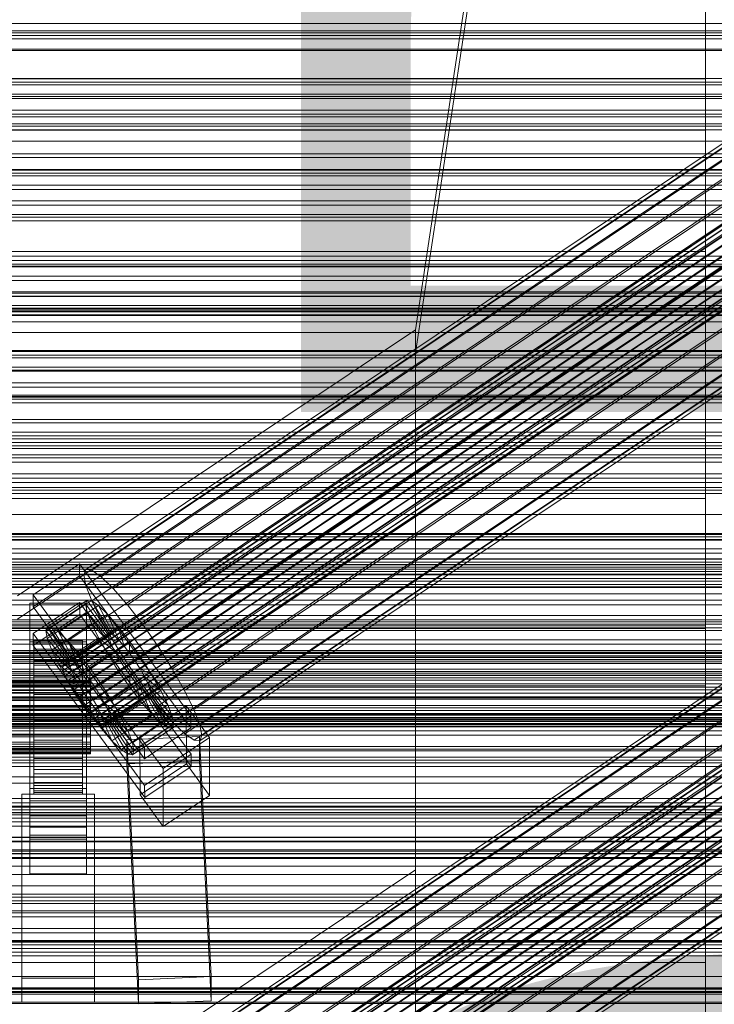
# Model space of a CAD drawing. Header units: millimetres. Extents: x -3490 to 61924, y -72580 to 6847.
# Tile 357 of 656: x 130 to 302, y -32882 to -32639. Entities that reach past the tile are written whole.
import ezdxf

# ---------------------------------------------------------------- set-up
doc = ezdxf.new("R2010")
doc.units = ezdxf.units.MM
for name, color, linetype, lineweight in [('COTAS_P', 1, 'Continuous', 0), ('frontal_C01', 7, 'Continuous', 0), ('frontal_C02', 7, 'Continuous', 0), ('frontal_C03', 7, 'Continuous', 0), ('frontal_C03-dry', 7, 'Continuous', 0), ('frontal_tolva', 7, 'Continuous', 0)]:
    doc.layers.add(name, color=color, linetype=linetype, lineweight=lineweight)
doc.dimstyles.new('R19_100', dxfattribs={"dimtxt": 250, "dimasz": 150, "dimexe": 150, "dimexo": 80, "dimgap": 100, "dimtad": 1, "dimtih": 1, "dimtoh": 1, "dimdsep": 46, "dimcen": 0.09, "dimadec": 0, "dimazin": 0, "dimtfac": 1, "dimtdec": 4, "dimtofl": 0, "dimtmove": 0, "dimatfit": 3, "dimfxl": 1, "dimtolj": 1, "dimtzin": 0, "dimarcsym": 0})

# ---------------------------------------------------------------- blocks, each defined once
blk = doc.blocks.new('DIM_R29_58')
at = {"layer": 'COTAS_P'}
for p, q in [((-150, -32300), (550, -32300)), ((550, -32300), (505, -32450)), ((550, -34900), (550, -32300)), ((550, -32300), (595, -32450)), ((550, -34900), (505, -34750)), ((550, -34900), (595, -34750)), ((-150, -34900), (550, -34900))]:
    blk.add_line(p, q, dxfattribs=at)
blk.add_text('2600 P', height=250, rotation=90, dxfattribs=at).set_placement((450, -33600))

msp = doc.modelspace()

# ---------------------------------------------------------------- linework, layer by layer
at = {"layer": 'frontal_C01'}
for p, q in [((-300, -32788.819), (300, -32788.819)), ((300, -32788.819), (300, -32939.804)), ((300, -32788.819), (300, -32812.893)), ((300, -32812.893), (-300, -32812.893)), ((300, -32963.878), (300, -32812.893))]:
    msp.add_line(p, q, dxfattribs=at)
at = {"layer": 'frontal_C02'}
for p, q in [((228.298, -32715.693), (250, -32572.359)), ((250, -32578.09), (228.298, -32721.423)), ((300, -32617.629), (300, -32653.709)), ((300, -32666.441), (300, -32628.025)), ((146.872, -32774.936), (331.181, -32651.681)), ((148.32, -32775.094), (332.629, -32651.839)), ((300, -32653.709), (-300, -32653.709)), ((146.383, -32776.219), (330.692, -32652.964)), ((150.629, -32776.681), (334.938, -32653.427)), ((300, -32653.709), (300, -32696.351)), ((141.045, -32798.899), (354.844, -32655.924)), ((141.218, -32798.445), (355.017, -32655.469)), ((141.224, -32799.833), (355.022, -32656.858)), ((141.731, -32798.501), (355.53, -32655.525)), ((142.549, -32799.063), (356.348, -32656.088)), ((143.617, -32800.094), (357.415, -32657.119)), ((146.887, -32778.855), (331.197, -32655.6)), ((153.641, -32779.59), (337.95, -32656.336)), ((141.742, -32801.183), (355.541, -32658.208)), ((144.861, -32801.523), (358.659, -32658.547)), ((148.35, -32782.664), (332.659, -32659.41)), ((142.565, -32802.857), (356.363, -32659.881)), ((143.635, -32804.74), (357.434, -32661.765)), ((359.995, -32660.277), (146.196, -32803.252)), ((147.533, -32805.165), (361.332, -32662.189)), ((157.152, -32783.623), (341.461, -32660.368)), ((144.881, -32806.705), (358.68, -32663.73)), ((148.779, -32807.129), (362.578, -32664.154)), ((150.672, -32787.387), (334.981, -32664.133)), ((300, -32666.441), (-300, -32666.441)), ((146.218, -32808.617), (360.017, -32665.642)), ((149.85, -32809.013), (363.648, -32666.037)), ((345.231, -32665.249), (160.922, -32788.504)), ((300, -32710.552), (300, -32666.441)), ((147.554, -32810.347), (361.352, -32667.371)), ((148.798, -32811.776), (362.596, -32668.8)), ((150.672, -32810.686), (364.471, -32667.711)), ((151.191, -32812.036), (364.989, -32669.061)), ((153.694, -32792.703), (338.003, -32669.448)), ((149.865, -32812.806), (363.664, -32669.831)), ((150.683, -32813.369), (364.482, -32670.394)), ((151.196, -32813.425), (364.995, -32670.449)), ((151.369, -32812.97), (365.168, -32669.995)), ((164.693, -32793.901), (349.002, -32670.646)), ((157.211, -32798.248), (341.52, -32674.993)), ((168.21, -32799.446), (352.519, -32676.191)), ((160.982, -32803.645), (345.291, -32680.39)), ((171.232, -32804.761), (355.541, -32681.507)), ((164.752, -32808.526), (349.061, -32685.271)), ((173.554, -32809.485), (357.863, -32686.23)), ((168.263, -32812.558), (352.572, -32689.304)), ((175.016, -32813.294), (359.326, -32690.039)), ((171.275, -32815.468), (355.584, -32692.213)), ((173.584, -32817.055), (357.893, -32693.801)), ((175.521, -32815.93), (359.83, -32692.675)), ((175.032, -32817.213), (359.341, -32693.958)), ((-300, -32696.351), (300, -32696.351)), ((300, -32696.351), (300, -32742.649)), ((300, -32710.552), (-300, -32710.552)), ((300, -32757.351), (300, -32710.552)), ((342.5, -32712.154), (-342.5, -32712.154)), ((342.5, -32713.727), (-342.5, -32713.727)), ((342.5, -32716.343), (-342.5, -32716.343)), ((228.298, -32715.693), (130, -32781.429)), ((228.298, -32849.083), (228.298, -32715.693)), ((228.298, -32715.693), (228.298, -32721.423)), ((342.5, -32720.822), (-342.5, -32720.822)), ((130, -32787.159), (228.298, -32721.423)), ((228.298, -32721.423), (228.298, -32854.814)), ((342.5, -32725.655), (-342.5, -32725.655)), ((342.5, -32732.36), (-342.5, -32732.36)), ((-342.5, -32738.674), (342.5, -32738.674)), ((300, -32742.649), (-300, -32742.649)), ((300, -32742.649), (300, -32789.448)), ((342.5, -32746.583), (-342.5, -32746.583)), ((342.5, -32753.417), (-342.5, -32753.417)), ((300, -32757.351), (-300, -32757.351)), ((300, -32803.649), (300, -32757.351)), ((342.5, -32761.326), (-342.5, -32761.326)), ((342.5, -32767.64), (-342.5, -32767.64)), ((133.809, -32781.148), (145.277, -32773.479)), ((145.277, -32773.479), (145.289, -32776.46)), ((145.277, -32773.479), (172.809, -32811.002)), ((342.5, -32774.345), (-342.5, -32774.345)), ((145.289, -32776.46), (133.821, -32784.129)), ((172.821, -32813.982), (145.289, -32776.46)), ((146.383, -32776.219), (146.872, -32774.936)), ((146.887, -32778.855), (146.383, -32776.219)), ((146.872, -32774.936), (148.32, -32775.094)), ((148.32, -32775.094), (150.629, -32776.681)), ((148.35, -32782.664), (146.887, -32778.855)), ((150.629, -32776.681), (153.641, -32779.59)), ((342.5, -32779.178), (-342.5, -32779.178)), ((133.821, -32784.129), (133.809, -32781.148)), ((161.341, -32818.671), (133.809, -32781.148)), ((153.641, -32779.59), (157.152, -32783.623)), ((342.5, -32783.657), (-342.5, -32783.657)), ((133, -32786.171), (133, -32783.191)), ((133, -32783.191), (147, -32783.191)), ((133, -32829.009), (133, -32783.191)), ((133.847, -32790.686), (145.315, -32783.017)), ((136.948, -32789.987), (146.777, -32783.413)), ((137.313, -32789.027), (147.143, -32782.453)), ((138.396, -32789.145), (148.226, -32782.571)), ((140.123, -32790.332), (149.953, -32783.759)), ((145.315, -32783.017), (145.327, -32785.997)), ((145.315, -32783.017), (172.847, -32820.539)), ((147.143, -32782.453), (146.777, -32783.413)), ((146.777, -32783.413), (152.513, -32791.23)), ((146.777, -32783.413), (147.155, -32785.385)), ((147, -32783.191), (147, -32786.171)), ((147, -32783.191), (147, -32829.009)), ((148.226, -32782.571), (147.143, -32782.453)), ((147.143, -32782.453), (152.686, -32790.776)), ((149.953, -32783.759), (148.226, -32782.571)), ((148.226, -32782.571), (153.199, -32790.831)), ((150.672, -32787.387), (148.35, -32782.664)), ((152.207, -32785.935), (149.953, -32783.759)), ((149.953, -32783.759), (154.017, -32791.394)), ((157.152, -32783.623), (160.922, -32788.504)), ((147, -32786.171), (133, -32786.171)), ((133, -32786.171), (133, -32831.99)), ((133.821, -32784.129), (161.353, -32821.651)), ((145.327, -32785.997), (133.859, -32793.667)), ((137.325, -32791.958), (147.155, -32785.385)), ((142.377, -32792.509), (152.207, -32785.935)), ((172.859, -32823.52), (145.327, -32785.997)), ((146.872, -32908.326), (331.181, -32785.072)), ((147, -32831.99), (147, -32786.171)), ((147.155, -32785.385), (152.692, -32792.164)), ((147.155, -32785.385), (148.249, -32788.234)), ((148.32, -32908.484), (332.629, -32785.229)), ((154.833, -32788.951), (152.207, -32785.935)), ((152.207, -32785.935), (155.085, -32792.425)), ((342.5, -32786.273), (-342.5, -32786.273)), ((342.5, -32787.846), (-342.5, -32787.846)), ((138.419, -32794.808), (148.249, -32788.234)), ((146.383, -32909.609), (330.692, -32786.355)), ((148.249, -32788.234), (153.21, -32793.514)), ((148.249, -32788.234), (149.985, -32791.768)), ((150.629, -32910.072), (334.938, -32786.817)), ((153.694, -32792.703), (150.672, -32787.387)), ((160.922, -32788.504), (164.693, -32793.901)), ((300, -32789.448), (-300, -32789.448)), ((133.859, -32793.667), (133.847, -32790.686)), ((161.379, -32828.208), (133.847, -32790.686)), ((136.948, -32789.987), (137.313, -32789.027)), ((142.683, -32797.804), (136.948, -32789.987)), ((137.325, -32791.958), (136.948, -32789.987)), ((142.856, -32797.349), (137.313, -32789.027)), ((137.313, -32789.027), (138.396, -32789.145)), ((143.369, -32797.405), (138.396, -32789.145)), ((138.396, -32789.145), (140.123, -32790.332)), ((144.188, -32797.968), (140.123, -32790.332)), ((140.123, -32790.332), (142.377, -32792.509)), ((141.045, -32932.29), (354.844, -32789.314)), ((141.218, -32931.835), (355.017, -32788.86)), ((141.224, -32933.224), (355.022, -32790.248)), ((141.731, -32931.891), (355.53, -32788.916)), ((142.549, -32932.453), (356.348, -32789.478)), ((152.686, -32790.776), (142.856, -32797.349)), ((153.199, -32790.831), (143.369, -32797.405)), ((143.617, -32933.484), (357.415, -32790.509)), ((145.003, -32795.525), (154.833, -32788.951)), ((146.887, -32912.245), (331.197, -32788.99)), ((152.513, -32791.23), (152.686, -32790.776)), ((152.686, -32790.776), (153.199, -32790.831)), ((153.199, -32790.831), (154.017, -32791.394)), ((153.641, -32912.981), (337.95, -32789.726)), ((157.653, -32792.603), (154.833, -32788.951)), ((154.833, -32788.951), (156.329, -32793.854)), ((300, -32789.448), (300, -32833.559)), ((133, -32795.709), (133, -32792.729)), ((133, -32792.729), (147, -32792.729)), ((133, -32838.547), (133, -32792.729)), ((134, -32802.412), (134, -32792.42)), ((134, -32792.42), (134, -32792.866)), ((134, -32792.42), (146, -32792.42)), ((134, -32793.268), (134, -32792.42)), ((134, -32802.623), (134, -32792.866)), ((134, -32792.866), (134, -32794.576)), ((134, -32792.866), (146, -32792.866)), ((134, -32802.814), (134, -32793.268)), ((134, -32793.268), (146, -32793.268)), ((134, -32795.352), (134, -32793.268)), ((142.862, -32798.738), (137.325, -32791.958)), ((138.419, -32794.808), (137.325, -32791.958)), ((140.156, -32798.341), (149.985, -32791.768)), ((141.742, -32934.573), (355.541, -32791.598)), ((145.255, -32798.998), (142.377, -32792.509)), ((142.377, -32792.509), (145.003, -32795.525)), ((142.565, -32936.247), (356.363, -32793.272)), ((152.513, -32791.23), (142.683, -32797.804)), ((152.692, -32792.164), (142.862, -32798.738)), ((154.017, -32791.394), (144.188, -32797.968)), ((144.861, -32934.913), (358.659, -32791.938)), ((155.085, -32792.425), (145.255, -32798.998)), ((146, -32792.866), (146, -32792.42)), ((146, -32792.42), (146, -32802.412)), ((146, -32792.42), (146, -32793.268)), ((146, -32794.576), (146, -32792.866)), ((146, -32792.866), (146, -32802.623)), ((146, -32793.268), (146, -32802.814)), ((146, -32793.268), (146, -32795.352)), ((147, -32792.729), (147, -32795.709)), ((147, -32792.729), (147, -32838.547)), ((157.653, -32792.603), (147.823, -32799.176)), ((148.35, -32916.055), (332.659, -32792.8)), ((149.985, -32791.768), (154.033, -32795.188)), ((149.985, -32791.768), (152.246, -32795.744)), ((152.692, -32792.164), (152.513, -32791.23)), ((153.21, -32793.514), (152.692, -32792.164)), ((157.211, -32798.248), (153.694, -32792.703)), ((154.017, -32791.394), (155.085, -32792.425)), ((155.085, -32792.425), (156.329, -32793.854)), ((157.665, -32795.583), (157.653, -32792.603)), ((160.474, -32796.64), (157.653, -32792.603)), ((147, -32795.709), (133, -32795.709)), ((133, -32795.709), (133, -32841.527)), ((133.859, -32793.667), (161.391, -32831.189)), ((134, -32803.433), (134, -32794.576)), ((134, -32794.576), (134, -32797.432)), ((134, -32794.576), (146, -32794.576)), ((134, -32803.801), (134, -32795.352)), ((134, -32795.352), (146, -32795.352)), ((134, -32798.529), (134, -32795.352)), ((143.38, -32800.088), (138.419, -32794.808)), ((140.156, -32798.341), (138.419, -32794.808)), ((142.416, -32802.317), (152.246, -32795.744)), ((153.21, -32793.514), (143.38, -32800.088)), ((143.635, -32938.13), (357.434, -32795.155)), ((154.033, -32795.188), (144.203, -32801.761)), ((146.499, -32800.427), (145.003, -32795.525)), ((145.003, -32795.525), (147.823, -32799.176)), ((146, -32797.432), (146, -32794.576)), ((146, -32794.576), (146, -32803.433)), ((146, -32795.352), (146, -32803.801)), ((146, -32795.352), (146, -32798.529)), ((359.995, -32793.667), (146.196, -32936.643)), ((156.329, -32793.854), (146.499, -32800.427)), ((147, -32841.527), (147, -32795.709)), ((147.533, -32938.555), (361.332, -32795.58)), ((147.835, -32802.157), (157.665, -32795.583)), ((152.246, -32795.744), (155.103, -32797.071)), ((152.246, -32795.744), (154.877, -32799.891)), ((154.033, -32795.188), (153.21, -32793.514)), ((155.103, -32797.071), (154.033, -32795.188)), ((156.329, -32793.854), (157.665, -32795.583)), ((157.152, -32917.013), (341.461, -32793.759)), ((157.665, -32795.583), (159.001, -32797.495)), ((164.693, -32793.901), (168.21, -32799.446)), ((134, -32804.786), (134, -32797.432)), ((134, -32797.432), (134, -32801.241)), ((134, -32797.432), (146, -32797.432)), ((144.203, -32801.761), (140.156, -32798.341)), ((142.416, -32802.317), (140.156, -32798.341)), ((142.856, -32797.349), (142.683, -32797.804)), ((142.683, -32797.804), (142.862, -32798.738)), ((143.369, -32797.405), (142.856, -32797.349)), ((144.188, -32797.968), (143.369, -32797.405)), ((145.255, -32798.998), (144.188, -32797.968)), ((144.881, -32940.095), (358.68, -32797.12)), ((155.103, -32797.071), (145.274, -32803.645)), ((146, -32801.241), (146, -32797.432)), ((146, -32797.432), (146, -32804.786)), ((148.779, -32940.52), (362.578, -32797.544)), ((159.001, -32797.495), (149.171, -32804.069)), ((150.644, -32803.213), (160.474, -32796.64)), ((150.672, -32920.778), (334.981, -32797.523)), ((156.35, -32799.036), (155.103, -32797.071)), ((160.982, -32803.645), (157.211, -32798.248)), ((160.474, -32796.64), (159.001, -32797.495)), ((159.001, -32797.495), (160.247, -32799.46)), ((163.105, -32800.788), (160.474, -32796.64)), ((134, -32805.306), (134, -32798.529)), ((134, -32798.529), (146, -32798.529)), ((134, -32802.585), (134, -32798.529)), ((141.045, -32798.899), (141.218, -32798.445)), ((141.224, -32799.833), (141.045, -32798.899)), ((141.218, -32798.445), (141.731, -32798.501)), ((141.742, -32801.183), (141.224, -32799.833)), ((141.731, -32798.501), (142.549, -32799.063)), ((142.549, -32799.063), (143.617, -32800.094)), ((142.862, -32798.738), (143.38, -32800.088)), ((143.38, -32800.088), (144.203, -32801.761)), ((143.617, -32800.094), (144.861, -32801.523)), ((145.047, -32806.465), (154.877, -32799.891)), ((146.499, -32800.427), (145.255, -32798.998)), ((146, -32798.529), (146, -32805.306)), ((146, -32798.529), (146, -32802.585)), ((146.218, -32942.008), (360.017, -32799.032)), ((147.835, -32802.157), (146.499, -32800.427)), ((156.35, -32799.036), (146.52, -32805.609)), ((147.554, -32943.737), (361.352, -32800.762)), ((147.823, -32799.176), (147.835, -32802.157)), ((147.823, -32799.176), (150.644, -32803.213)), ((149.85, -32942.403), (363.648, -32799.428)), ((160.247, -32799.46), (150.417, -32806.034)), ((153.275, -32807.361), (163.105, -32800.788)), ((154.877, -32799.891), (156.35, -32799.036)), ((154.877, -32799.891), (157.698, -32803.929)), ((157.686, -32800.948), (156.35, -32799.036)), ((163.105, -32800.788), (160.247, -32799.46)), ((160.247, -32799.46), (161.318, -32801.344)), ((345.231, -32798.64), (160.922, -32921.894)), ((165.365, -32804.764), (163.105, -32800.788)), ((168.21, -32799.446), (171.232, -32804.761)), ((-148, -32802.412), (148, -32802.412)), ((-148, -32802.623), (148, -32802.623)), ((-148, -32802.814), (148, -32802.814)), ((134, -32806.59), (134, -32801.241)), ((134, -32801.241), (134, -32805.742)), ((134, -32801.241), (146, -32801.241)), ((134, -32802.623), (134, -32802.412)), ((146, -32802.412), (134, -32802.412)), ((134, -32802.412), (134, -32802.814)), ((134, -32807.227), (134, -32802.585)), ((134, -32802.585), (146, -32802.585)), ((134, -32807.241), (134, -32802.585)), ((134, -32803.433), (134, -32802.623)), ((146, -32802.623), (134, -32802.623)), ((146, -32802.814), (134, -32802.814)), ((134, -32802.814), (134, -32803.801)), ((142.565, -32802.857), (141.742, -32801.183)), ((145.274, -32803.645), (142.416, -32802.317)), ((145.047, -32806.465), (142.416, -32802.317)), ((143.635, -32804.74), (142.565, -32802.857)), ((144.203, -32801.761), (145.274, -32803.645)), ((144.861, -32801.523), (146.196, -32803.252)), ((146, -32805.742), (146, -32801.241)), ((146, -32801.241), (146, -32806.59)), ((146, -32802.412), (146, -32802.623)), ((146, -32802.814), (146, -32802.412)), ((146, -32802.585), (146, -32807.227)), ((146, -32802.585), (146, -32807.241)), ((146, -32802.623), (146, -32803.433)), ((146, -32803.801), (146, -32802.814)), ((149.171, -32804.069), (147.835, -32802.157)), ((157.686, -32800.948), (147.856, -32807.522)), ((148, -32802.623), (148, -32802.412)), ((148, -32802.412), (148, -32802.814)), ((148, -32803.433), (148, -32802.623)), ((148, -32802.814), (148, -32803.801)), ((148.798, -32945.166), (362.596, -32802.191)), ((149.171, -32804.069), (150.644, -32803.213)), ((159.022, -32802.678), (149.192, -32809.251)), ((149.865, -32946.197), (363.664, -32803.221)), ((150.644, -32803.213), (153.275, -32807.361)), ((150.672, -32944.077), (364.471, -32801.101)), ((151.191, -32945.427), (364.989, -32802.451)), ((161.318, -32801.344), (151.488, -32807.917)), ((162.14, -32803.017), (152.311, -32809.591)), ((153.694, -32926.093), (338.003, -32802.839)), ((157.698, -32803.929), (157.686, -32800.948)), ((159.022, -32802.678), (157.686, -32800.948)), ((160.518, -32807.58), (159.022, -32802.678)), ((160.266, -32804.106), (159.022, -32802.678)), ((165.365, -32804.764), (161.318, -32801.344)), ((161.318, -32801.344), (162.14, -32803.017)), ((167.102, -32808.297), (162.14, -32803.017)), ((162.14, -32803.017), (162.659, -32804.367)), ((300, -32803.649), (-300, -32803.649)), ((-148, -32803.433), (148, -32803.433)), ((-148, -32803.801), (148, -32803.801)), ((-148, -32804.786), (148, -32804.786)), ((-148, -32805.306), (148, -32805.306)), ((134, -32804.786), (134, -32803.433)), ((146, -32803.433), (134, -32803.433)), ((146, -32803.801), (134, -32803.801)), ((134, -32803.801), (134, -32805.306)), ((134, -32806.59), (134, -32804.786)), ((146, -32804.786), (134, -32804.786)), ((146, -32805.306), (134, -32805.306)), ((134, -32805.306), (134, -32807.227)), ((144.881, -32806.705), (143.635, -32804.74)), ((146.52, -32805.609), (145.047, -32806.465)), ((145.274, -32803.645), (146.52, -32805.609)), ((146, -32803.433), (146, -32804.786)), ((146, -32805.306), (146, -32803.801)), ((146, -32804.786), (146, -32806.59)), ((146, -32807.227), (146, -32805.306)), ((146.196, -32803.252), (147.533, -32805.165)), ((146.52, -32805.609), (147.856, -32807.522)), ((147.533, -32805.165), (148.779, -32807.129)), ((147.868, -32810.502), (157.698, -32803.929)), ((148, -32804.786), (148, -32803.433)), ((148, -32803.801), (148, -32805.306)), ((148, -32806.59), (148, -32804.786)), ((148, -32805.306), (148, -32807.227)), ((150.417, -32806.034), (149.171, -32804.069)), ((160.266, -32804.106), (150.436, -32810.68)), ((150.683, -32946.759), (364.482, -32803.784)), ((151.196, -32946.815), (364.995, -32803.84)), ((151.369, -32946.361), (365.168, -32803.385)), ((161.333, -32805.137), (151.503, -32811.711)), ((162.659, -32804.367), (152.829, -32810.941)), ((162.837, -32805.301), (153.008, -32811.875)), ((155.535, -32811.337), (165.365, -32804.764)), ((157.698, -32803.929), (160.518, -32807.58)), ((163.144, -32810.596), (160.266, -32804.106)), ((161.333, -32805.137), (160.266, -32804.106)), ((164.752, -32808.526), (160.982, -32803.645)), ((165.397, -32812.772), (161.333, -32805.137)), ((162.151, -32805.7), (161.333, -32805.137)), ((168.196, -32811.146), (162.659, -32804.367)), ((162.659, -32804.367), (162.837, -32805.301)), ((162.837, -32805.301), (162.664, -32805.756)), ((168.573, -32813.118), (162.837, -32805.301)), ((164.693, -32927.291), (349.002, -32804.037)), ((167.102, -32808.297), (165.365, -32804.764)), ((171.232, -32804.761), (173.554, -32809.485)), ((300, -32846.291), (300, -32803.649)), ((-148, -32806.59), (148, -32806.59)), ((-148, -32807.227), (148, -32807.227)), ((134, -32805.742), (134, -32808.722)), ((146, -32805.742), (134, -32805.742)), ((134, -32805.742), (134, -32810.629)), ((134, -32808.722), (134, -32806.59)), ((146, -32806.59), (134, -32806.59)), ((146, -32807.227), (134, -32807.227)), ((134, -32807.227), (134, -32809.432)), ((134, -32809.432), (134, -32807.241)), ((134, -32807.241), (146, -32807.241)), ((134, -32812.181), (134, -32807.241)), ((146.218, -32808.617), (144.881, -32806.705)), ((147.868, -32810.502), (145.047, -32806.465)), ((146, -32808.722), (146, -32805.742)), ((146, -32810.629), (146, -32805.742)), ((146, -32806.59), (146, -32808.722)), ((146, -32809.432), (146, -32807.227)), ((146, -32807.241), (146, -32809.432)), ((146, -32807.241), (146, -32812.181)), ((147.856, -32807.522), (147.868, -32810.502)), ((147.856, -32807.522), (149.192, -32809.251)), ((148, -32808.722), (148, -32806.59)), ((148, -32807.227), (148, -32809.432)), ((148.779, -32807.129), (149.85, -32809.013)), ((151.488, -32807.917), (150.417, -32806.034)), ((150.417, -32806.034), (153.275, -32807.361)), ((150.688, -32814.153), (160.518, -32807.58)), ((152.311, -32809.591), (151.488, -32807.917)), ((151.488, -32807.917), (155.535, -32811.337)), ((162.151, -32805.7), (152.321, -32812.273)), ((162.664, -32805.756), (152.835, -32812.329)), ((153.275, -32807.361), (155.535, -32811.337)), ((160.518, -32807.58), (163.144, -32810.596)), ((167.125, -32813.96), (162.151, -32805.7)), ((162.664, -32805.756), (162.151, -32805.7)), ((168.208, -32814.078), (162.664, -32805.756)), ((148, -32808.722), (-148, -32808.722)), ((-148, -32809.432), (148, -32809.432)), ((134, -32808.722), (146, -32808.722)), ((134, -32811.037), (134, -32808.722)), ((146, -32809.432), (134, -32809.432)), ((134, -32809.432), (134, -32811.772)), ((146, -32808.722), (146, -32811.037)), ((146, -32811.772), (146, -32809.432)), ((147.554, -32810.347), (146.218, -32808.617)), ((148.798, -32811.776), (147.554, -32810.347)), ((150.688, -32814.153), (147.868, -32810.502)), ((148, -32811.037), (148, -32808.722)), ((148, -32809.432), (148, -32811.772)), ((149.192, -32809.251), (150.688, -32814.153)), ((149.192, -32809.251), (150.436, -32810.68)), ((149.85, -32809.013), (150.672, -32810.686)), ((152.829, -32810.941), (152.311, -32809.591)), ((152.311, -32809.591), (157.272, -32814.87)), ((157.211, -32931.638), (341.52, -32808.384)), ((157.272, -32814.87), (167.102, -32808.297)), ((160.19, -32816.213), (171.658, -32808.544)), ((168.263, -32812.558), (164.752, -32808.526)), ((168.196, -32811.146), (167.102, -32808.297)), ((168.21, -32932.836), (352.519, -32809.582)), ((171.658, -32808.544), (171.715, -32822.851)), ((171.658, -32808.544), (177.394, -32816.361)), ((173.554, -32809.485), (175.016, -32813.294)), ((-148, -32811.037), (148, -32811.037)), ((-148, -32811.772), (148, -32811.772)), ((134, -32811.037), (134, -32810.629)), ((134, -32810.629), (134, -32815.569)), ((134, -32810.629), (146, -32810.629)), ((134, -32813.377), (134, -32811.037)), ((146, -32811.037), (134, -32811.037)), ((134, -32811.772), (134, -32812.181)), ((146, -32811.772), (134, -32811.772)), ((134, -32811.772), (134, -32814.087)), ((134, -32812.181), (146, -32812.181)), ((134, -32817.068), (134, -32812.181)), ((146, -32815.569), (146, -32810.629)), ((146, -32810.629), (146, -32811.037)), ((146, -32811.037), (146, -32813.377)), ((146, -32812.181), (146, -32811.772)), ((146, -32814.087), (146, -32811.772)), ((146, -32812.181), (146, -32817.068)), ((148, -32813.377), (148, -32811.037)), ((148, -32811.772), (148, -32814.087)), ((149.865, -32812.806), (148.798, -32811.776)), ((150.683, -32813.369), (149.865, -32812.806)), ((150.436, -32810.68), (153.314, -32817.17)), ((150.436, -32810.68), (151.503, -32811.711)), ((150.672, -32810.686), (151.191, -32812.036)), ((151.191, -32812.036), (151.369, -32812.97)), ((151.503, -32811.711), (155.567, -32819.346)), ((151.503, -32811.711), (152.321, -32812.273)), ((152.321, -32812.273), (157.295, -32820.533)), ((152.321, -32812.273), (152.835, -32812.329)), ((153.008, -32811.875), (152.829, -32810.941)), ((152.829, -32810.941), (158.366, -32817.72)), ((152.835, -32812.329), (153.008, -32811.875)), ((152.835, -32812.329), (158.378, -32820.651)), ((153.008, -32811.875), (158.743, -32819.692)), ((153.314, -32817.17), (163.144, -32810.596)), ((155.535, -32811.337), (157.272, -32814.87)), ((155.567, -32819.346), (165.397, -32812.772)), ((158.366, -32817.72), (168.196, -32811.146)), ((172.809, -32811.002), (161.341, -32818.671)), ((163.144, -32810.596), (165.397, -32812.772)), ((165.397, -32812.772), (167.125, -32813.96)), ((168.573, -32813.118), (168.196, -32811.146)), ((171.275, -32815.468), (168.263, -32812.558)), ((172.821, -32813.982), (172.809, -32811.002)), ((-148, -32813.377), (148, -32813.377)), ((-148, -32814.087), (148, -32814.087)), ((134, -32815.583), (134, -32813.377)), ((134, -32813.377), (134, -32815.569)), ((146, -32813.377), (134, -32813.377)), ((134, -32814.087), (134, -32817.068)), ((146, -32814.087), (134, -32814.087)), ((134, -32814.087), (134, -32816.219)), ((146, -32815.569), (146, -32813.377)), ((146, -32813.377), (146, -32815.583)), ((146, -32817.068), (146, -32814.087)), ((146, -32816.219), (146, -32814.087)), ((148, -32815.583), (148, -32813.377)), ((148, -32814.087), (148, -32816.219)), ((151.196, -32813.425), (150.683, -32813.369)), ((153.314, -32817.17), (150.688, -32814.153)), ((151.369, -32812.97), (151.196, -32813.425)), ((157.272, -32814.87), (158.366, -32817.72)), ((157.295, -32820.533), (167.125, -32813.96)), ((158.378, -32820.651), (168.208, -32814.078)), ((158.743, -32819.692), (168.573, -32813.118)), ((160.982, -32937.035), (345.291, -32813.781)), ((161.353, -32821.651), (172.821, -32813.982)), ((167.125, -32813.96), (168.208, -32814.078)), ((168.208, -32814.078), (168.573, -32813.118)), ((171.232, -32938.152), (355.541, -32814.897)), ((175.016, -32813.294), (175.521, -32815.93)), ((-148, -32815.583), (148, -32815.583)), ((-148, -32816.219), (148, -32816.219)), ((-148, -32817.503), (148, -32817.503)), ((134, -32815.569), (134, -32820.225)), ((134, -32815.569), (146, -32815.569)), ((134, -32817.503), (134, -32815.583)), ((134, -32815.583), (134, -32820.225)), ((146, -32815.583), (134, -32815.583)), ((134, -32816.219), (134, -32821.569)), ((146, -32816.219), (134, -32816.219)), ((134, -32816.219), (134, -32818.023)), ((134, -32817.068), (146, -32817.068)), ((134, -32821.569), (134, -32817.068)), ((134, -32819.009), (134, -32817.503)), ((134, -32817.503), (134, -32824.28)), ((146, -32817.503), (134, -32817.503)), ((146, -32820.225), (146, -32815.569)), ((146, -32820.225), (146, -32815.583)), ((146, -32815.583), (146, -32817.503)), ((146, -32821.569), (146, -32816.219)), ((146, -32818.023), (146, -32816.219)), ((146, -32817.068), (146, -32821.569)), ((146, -32824.28), (146, -32817.503)), ((146, -32817.503), (146, -32819.009)), ((148, -32817.503), (148, -32815.583)), ((148, -32816.219), (148, -32818.023)), ((148, -32819.009), (148, -32817.503)), ((155.567, -32819.346), (153.314, -32817.17)), ((156.962, -32816.947), (174.943, -32816.154)), ((156.962, -32822.909), (156.962, -32816.947)), ((159.83, -32876.213), (156.962, -32816.947)), ((158.366, -32817.72), (158.743, -32819.692)), ((160.247, -32830.52), (160.19, -32816.213)), ((165.926, -32824.03), (160.19, -32816.213)), ((177.394, -32816.361), (165.926, -32824.03)), ((173.584, -32817.055), (171.275, -32815.468)), ((175.032, -32817.213), (173.584, -32817.055)), ((174.943, -32816.154), (174.943, -32822.117)), ((174.943, -32816.154), (177.811, -32875.42)), ((175.521, -32815.93), (175.032, -32817.213)), ((177.451, -32830.668), (177.394, -32816.361)), ((-148, -32818.023), (148, -32818.023)), ((-148, -32819.009), (148, -32819.009)), ((-148, -32819.376), (148, -32819.376)), ((-148, -32819.996), (148, -32819.996)), ((-148, -32820.186), (148, -32820.186)), ((134, -32818.023), (134, -32825.377)), ((146, -32818.023), (134, -32818.023)), ((134, -32818.023), (134, -32819.376)), ((134, -32819.996), (134, -32819.009)), ((134, -32819.009), (134, -32827.457)), ((146, -32819.009), (134, -32819.009)), ((134, -32819.376), (134, -32828.233)), ((146, -32819.376), (134, -32819.376)), ((134, -32819.376), (134, -32820.186)), ((134, -32820.397), (134, -32819.996)), ((134, -32819.996), (134, -32829.541)), ((146, -32819.996), (134, -32819.996)), ((134, -32820.186), (134, -32829.943)), ((146, -32820.186), (134, -32820.186)), ((134, -32820.186), (134, -32820.397)), ((134, -32820.225), (134, -32824.28)), ((134, -32820.225), (146, -32820.225)), ((146, -32825.377), (146, -32818.023)), ((146, -32819.376), (146, -32818.023)), ((146, -32827.457), (146, -32819.009)), ((146, -32819.009), (146, -32819.996)), ((146, -32828.233), (146, -32819.376)), ((146, -32820.186), (146, -32819.376)), ((146, -32829.541), (146, -32819.996)), ((146, -32819.996), (146, -32820.397)), ((146, -32829.943), (146, -32820.186)), ((146, -32820.397), (146, -32820.186)), ((146, -32824.28), (146, -32820.225)), ((148, -32818.023), (148, -32819.376)), ((148, -32819.996), (148, -32819.009)), ((148, -32819.376), (148, -32820.186)), ((148, -32820.397), (148, -32819.996)), ((148, -32820.186), (148, -32820.397)), ((157.295, -32820.533), (155.567, -32819.346)), ((158.743, -32819.692), (158.378, -32820.651)), ((161.341, -32818.671), (161.353, -32821.651)), ((164.752, -32941.916), (349.061, -32818.662)), ((173.554, -32942.875), (357.863, -32819.62)), ((-148, -32820.397), (148, -32820.397)), ((134, -32820.397), (134, -32830.389)), ((146, -32820.397), (134, -32820.397)), ((134, -32821.569), (146, -32821.569)), ((134, -32825.377), (134, -32821.569)), ((146, -32830.389), (146, -32820.397)), ((146, -32821.569), (146, -32825.377)), ((174.943, -32822.117), (156.962, -32822.909)), ((158.378, -32820.651), (157.295, -32820.533)), ((172.847, -32820.539), (161.379, -32828.208)), ((172.859, -32823.52), (172.847, -32820.539)), ((177.811, -32881.382), (174.943, -32822.117)), ((134, -32824.28), (134, -32827.457)), ((134, -32824.28), (146, -32824.28)), ((146, -32827.457), (146, -32824.28)), ((159.83, -32882.175), (156.962, -32822.909)), ((171.715, -32822.851), (160.247, -32830.52)), ((161.391, -32831.189), (172.859, -32823.52)), ((165.926, -32824.03), (165.983, -32838.337)), ((168.263, -32945.949), (352.572, -32822.694)), ((177.451, -32830.668), (171.715, -32822.851)), ((175.016, -32946.684), (359.326, -32823.43)), ((133, -32840.512), (133, -32826.206)), ((133, -32826.206), (147, -32826.206)), ((133, -32835.752), (133, -32826.206)), ((134, -32825.377), (146, -32825.377)), ((134, -32828.233), (134, -32825.377)), ((134, -32827.457), (134, -32829.541)), ((134, -32827.457), (146, -32827.457)), ((146, -32825.377), (146, -32828.233)), ((146, -32829.541), (146, -32827.457)), ((147, -32826.206), (147, -32840.512)), ((147, -32826.206), (147, -32835.752)), ((171.275, -32948.858), (355.584, -32825.603)), ((173.584, -32950.445), (357.893, -32827.191)), ((175.032, -32950.603), (359.341, -32827.349)), ((175.521, -32949.32), (359.83, -32826.066)), ((147, -32829.009), (133, -32829.009)), ((133, -32829.009), (133, -32831.99)), ((134, -32828.233), (146, -32828.233)), ((134, -32829.943), (134, -32828.233)), ((134, -32829.541), (134, -32830.389)), ((134, -32829.541), (146, -32829.541)), ((134, -32829.943), (146, -32829.943)), ((134, -32830.389), (134, -32829.943)), ((146, -32828.233), (146, -32829.943)), ((146, -32830.389), (146, -32829.541)), ((146, -32829.943), (146, -32830.389)), ((147, -32831.99), (147, -32829.009)), ((161.379, -32828.208), (161.391, -32831.189)), ((131, -32836.34), (131, -32830.379)), ((131, -32830.379), (149, -32830.379)), ((131, -32875.815), (131, -32830.379)), ((133, -32831.99), (147, -32831.99)), ((134, -32830.389), (146, -32830.389)), ((149, -32830.379), (149, -32836.34)), ((149, -32830.379), (149, -32875.815)), ((160.247, -32830.52), (165.983, -32838.337)), ((165.983, -32838.337), (177.451, -32830.668)), ((300, -32833.559), (-300, -32833.559)), ((300, -32833.559), (300, -32871.975)), ((149, -32836.34), (131, -32836.34)), ((131, -32881.776), (131, -32836.34)), ((147, -32835.752), (133, -32835.752)), ((133, -32835.752), (133, -32850.058)), ((147, -32850.058), (147, -32835.752)), ((149, -32881.776), (149, -32836.34)), ((147, -32838.547), (133, -32838.547)), ((133, -32838.547), (133, -32841.527)), ((147, -32841.527), (147, -32838.547)), ((147, -32840.512), (133, -32840.512)), ((133, -32840.512), (133, -32850.058)), ((133, -32841.527), (147, -32841.527)), ((147, -32850.058), (147, -32840.512)), ((300, -32846.291), (-300, -32846.291)), ((300, -32882.371), (300, -32846.291)), ((228.298, -32849.083), (130, -32914.819)), ((228.298, -32982.474), (228.298, -32849.083)), ((228.298, -32849.083), (228.298, -32854.814)), ((133, -32850.058), (147, -32850.058)), ((130, -32920.549), (228.298, -32854.814)), ((228.298, -32854.814), (228.298, -32988.204)), ((-425, -32870.271), (425, -32870.271)), ((300, -32871.975), (-300, -32871.975)), ((300, -32871.975), (300, -32902.079)), ((149, -32875.815), (131, -32875.815)), ((131, -32875.815), (131, -32881.776)), ((149, -32881.776), (149, -32875.815)), ((177.811, -32875.42), (159.83, -32876.213)), ((177.811, -32881.382), (177.811, -32875.42)), ((159.83, -32876.213), (159.83, -32882.175)), ((425, -32881.725), (-425, -32881.725)), ((131, -32881.776), (149, -32881.776)), ((159.83, -32882.175), (177.811, -32881.382))]:
    msp.add_line(p, q, dxfattribs=at)
at = {"layer": 'frontal_C03'}
for p, q in [((1250, -32640.037), (-1250, -32640.037)), ((1250, -32642.345), (-1250, -32642.345)), ((1250, -32642.998), (-1250, -32642.998)), ((1250, -32643.879), (-1250, -32643.879)), ((1500, -32646.426), (-1500, -32646.426)), ((1500, -32646.711), (-1500, -32646.711)), ((1250, -32653.686), (-1250, -32653.686)), ((1250, -32654.567), (-1250, -32654.567)), ((1250, -32655.221), (-1250, -32655.221)), ((-1500, -32658.119), (1500, -32658.119)), ((1250, -32657.528), (-1250, -32657.528)), ((-1250, -32658.585), (1250, -32658.585)), ((1250, -32661.437), (-1250, -32661.437)), ((1250, -32662.495), (-1250, -32662.495)), ((1250, -32664.802), (-1250, -32664.802)), ((1250, -32665.456), (-1250, -32665.456)), ((1250, -32666.337), (-1250, -32666.337)), ((1250, -32676.143), (-1250, -32676.143)), ((1250, -32677.025), (-1250, -32677.025)), ((1250, -32677.678), (-1250, -32677.678)), ((1250, -32679.986), (-1250, -32679.986)), ((-1250, -32681.043), (1250, -32681.043)), ((1250, -32683.895), (-1250, -32683.895)), ((1250, -32684.952), (-1250, -32684.952)), ((1250, -32687.26), (-1250, -32687.26)), ((1250, -32687.913), (-1250, -32687.913)), ((1250, -32688.795), (-1250, -32688.795)), ((1250, -32698.601), (-1250, -32698.601)), ((1250, -32699.482), (-1250, -32699.482)), ((1250, -32700.136), (-1250, -32700.136)), ((1250, -32702.443), (-1250, -32702.443)), ((-1250, -32703.501), (1250, -32703.501)), ((1250, -32706.353), (-1250, -32706.353)), ((1250, -32707.41), (-1250, -32707.41)), ((1250, -32709.717), (-1250, -32709.717)), ((1250, -32710.371), (-1250, -32710.371)), ((1250, -32711.252), (-1250, -32711.252)), ((1250, -32721.059), (-1250, -32721.059)), ((1250, -32721.94), (-1250, -32721.94)), ((1250, -32722.593), (-1250, -32722.593)), ((1250, -32724.901), (-1250, -32724.901)), ((-1250, -32725.958), (1250, -32725.958)), ((1250, -32728.81), (-1250, -32728.81)), ((1250, -32729.868), (-1250, -32729.868)), ((1250, -32732.175), (-1250, -32732.175)), ((1250, -32732.828), (-1250, -32732.828)), ((1250, -32733.71), (-1250, -32733.71)), ((1250, -32743.516), (-1250, -32743.516)), ((1250, -32744.398), (-1250, -32744.398)), ((1250, -32745.051), (-1250, -32745.051)), ((1250, -32747.358), (-1250, -32747.358)), ((-1250, -32748.416), (1250, -32748.416)), ((1250, -32751.268), (-1250, -32751.268)), ((1250, -32752.325), (-1250, -32752.325)), ((1250, -32754.633), (-1250, -32754.633)), ((1250, -32755.286), (-1250, -32755.286)), ((1250, -32756.167), (-1250, -32756.167)), ((1250, -32765.974), (-1250, -32765.974)), ((1250, -32766.855), (-1250, -32766.855)), ((1250, -32767.509), (-1250, -32767.509)), ((1250, -32769.816), (-1250, -32769.816)), ((-1250, -32770.873), (1250, -32770.873)), ((-1250, -32772.308), (1250, -32772.308)), ((-1250, -32773.105), (1250, -32773.105)), ((-1250, -32773.69), (1250, -32773.69)), ((1250, -32773.726), (-1250, -32773.726)), ((1250, -32774.783), (-1250, -32774.783)), ((-1250, -32776.028), (1250, -32776.028)), ((1250, -32777.09), (-1250, -32777.09)), ((-1250, -32777.157), (1250, -32777.157)), ((1250, -32777.744), (-1250, -32777.744)), ((1250, -32778.625), (-1250, -32778.625)), ((-1250, -32780.876), (1250, -32780.876)), ((-1250, -32782.473), (1250, -32782.473)), ((-1250, -32787.32), (1250, -32787.32)), ((1250, -32788.431), (-1250, -32788.431)), ((-1250, -32789.276), (1250, -32789.276)), ((1250, -32789.313), (-1250, -32789.313)), ((1250, -32789.966), (-1250, -32789.966)), ((1250, -32792.274), (-1250, -32792.274)), ((-1250, -32793.331), (1250, -32793.331)), ((-1268, -32795.293), (1268, -32795.293)), ((-1268, -32795.518), (1268, -32795.518)), ((-1268, -32795.682), (1268, -32795.682)), ((-1250, -32794.92), (1250, -32794.92)), ((-1268, -32796.34), (1268, -32796.34)), ((-1268, -32796.657), (1268, -32796.657)), ((-1268, -32797.703), (1268, -32797.703)), ((-1268, -32798.152), (1268, -32798.152)), ((1250, -32796.183), (-1250, -32796.183)), ((1250, -32797.101), (-1250, -32797.101)), ((1250, -32797.24), (-1250, -32797.24)), ((-1268, -32799.516), (1268, -32799.516)), ((-1268, -32800.066), (1268, -32800.066)), ((1250, -32799.548), (-1250, -32799.548)), ((1250, -32800.201), (-1250, -32800.201)), ((-1268, -32801.653), (1268, -32801.653)), ((1268, -32802.267), (-1268, -32802.267)), ((1250, -32801.083), (-1250, -32801.083)), ((-1250, -32803.159), (1250, -32803.159)), ((-1268, -32803.97), (1268, -32803.97)), ((-1268, -32804.605), (1268, -32804.605)), ((-1250, -32805.417), (1250, -32805.417)), ((-1268, -32806.309), (1268, -32806.309)), ((-1268, -32806.922), (1268, -32806.922)), ((-1268, -32808.51), (1268, -32808.51)), ((-1268, -32809.06), (1268, -32809.06)), ((-1268, -32810.423), (1268, -32810.423)), ((-1268, -32810.872), (1268, -32810.872)), ((-1268, -32811.918), (1268, -32811.918)), ((-1268, -32812.236), (1268, -32812.236)), ((-1268, -32812.894), (1268, -32812.894)), ((1250, -32810.889), (-1250, -32810.889)), ((-1250, -32811.474), (1250, -32811.474)), ((1250, -32811.77), (-1250, -32811.77)), ((1250, -32812.424), (-1250, -32812.424)), ((-1268, -32813.058), (1268, -32813.058)), ((-1268, -32813.282), (1268, -32813.282)), ((-1250, -32813.655), (1250, -32813.655)), ((1250, -32814.731), (-1250, -32814.731)), ((-1250, -32815.789), (1250, -32815.789)), ((1250, -32818.641), (-1250, -32818.641)), ((-1250, -32819.3), (1250, -32819.3)), ((1250, -32819.698), (-1250, -32819.698)), ((-1250, -32821.256), (1250, -32821.256)), ((1250, -32822.006), (-1250, -32822.006)), ((1250, -32822.659), (-1250, -32822.659)), ((1250, -32823.54), (-1250, -32823.54)), ((-1250, -32826.103), (1250, -32826.103)), ((-1250, -32827.7), (1250, -32827.7)), ((-1250, -32831.419), (1250, -32831.419)), ((-1250, -32832.548), (1250, -32832.548)), ((1250, -32833.347), (-1250, -32833.347)), ((1250, -32834.228), (-1250, -32834.228)), ((1250, -32834.882), (-1250, -32834.882)), ((-1250, -32834.886), (1250, -32834.886)), ((-1250, -32835.47), (1250, -32835.47)), ((-1250, -32836.268), (1250, -32836.268)), ((1250, -32837.189), (-1250, -32837.189)), ((-1250, -32838.246), (1250, -32838.246)), ((1250, -32841.098), (-1250, -32841.098)), ((1250, -32842.156), (-1250, -32842.156)), ((1250, -32844.463), (-1250, -32844.463)), ((1250, -32845.117), (-1250, -32845.117)), ((1250, -32845.998), (-1250, -32845.998)), ((-1500, -32850.211), (1500, -32850.211)), ((-1500, -32855.102), (1500, -32855.102)), ((1250, -32855.804), (-1250, -32855.804)), ((1250, -32856.686), (-1250, -32856.686)), ((1250, -32857.339), (-1250, -32857.339)), ((1500, -32859.194), (-1500, -32859.194)), ((1250, -32859.647), (-1250, -32859.647)), ((-1250, -32860.704), (1250, -32860.704)), ((1250, -32863.556), (-1250, -32863.556)), ((1250, -32864.613), (-1250, -32864.613)), ((1500, -32866.511), (-1500, -32866.511)), ((1500, -32866.796), (-1500, -32866.796)), ((1250, -32866.921), (-1250, -32866.921)), ((1250, -32867.574), (-1250, -32867.574)), ((1250, -32868.456), (-1250, -32868.456)), ((-1500, -32878.204), (1500, -32878.204)), ((1250, -32878.262), (-1250, -32878.262)), ((1250, -32879.143), (-1250, -32879.143)), ((1250, -32879.797), (-1250, -32879.797)), ((1250, -32882.104), (-1250, -32882.104))]:
    msp.add_line(p, q, dxfattribs=at)
at = {"layer": 'frontal_C03-dry'}
for p, q in [((-1290, -32641.875), (1290, -32641.875)), ((-1250, -32663.125), (1250, -32663.125)), ((1250, -32669.125), (-1250, -32669.125)), ((1290, -32672.25), (-1290, -32672.25)), ((1250, -32673.125), (-1250, -32673.125)), ((-1290, -32676.25), (1290, -32676.25)), ((-1250, -32697.5), (1250, -32697.5)), ((1250, -32703.5), (-1250, -32703.5)), ((1290, -32706.625), (-1290, -32706.625)), ((1250, -32707.5), (-1250, -32707.5)), ((-1290, -32710.625), (1290, -32710.625)), ((-1250, -32731.875), (1250, -32731.875)), ((1250, -32737.875), (-1250, -32737.875)), ((1290, -32741), (-1290, -32741)), ((1250, -32741.875), (-1250, -32741.875)), ((-1290, -32745), (1290, -32745)), ((-1250, -32766.25), (1250, -32766.25)), ((1250, -32772.25), (-1250, -32772.25)), ((1290, -32775.375), (-1290, -32775.375)), ((1250, -32776.25), (-1250, -32776.25)), ((-1290, -32779.375), (1290, -32779.375)), ((-1250, -32800.625), (1250, -32800.625)), ((1250, -32806.625), (-1250, -32806.625)), ((1290, -32809.75), (-1290, -32809.75)), ((1250, -32810.625), (-1250, -32810.625)), ((-1290, -32813.75), (1290, -32813.75)), ((-1250, -32835), (1250, -32835)), ((1250, -32841), (-1250, -32841)), ((1290, -32844.125), (-1290, -32844.125)), ((1250, -32845), (-1250, -32845)), ((-1290, -32848.125), (1290, -32848.125)), ((-1250, -32869.375), (1250, -32869.375)), ((1250, -32875.375), (-1250, -32875.375)), ((1290, -32878.5), (-1290, -32878.5)), ((1250, -32879.375), (-1250, -32879.375))]:
    msp.add_line(p, q, dxfattribs=at)
at = {"layer": 'frontal_tolva'}
for p, q in [((-1821.5, -32700), (1821.5, -32700)), ((-1725, -32700), (1725, -32700)), ((-1821.5, -32711), (1821.5, -32711)), ((-1725, -32712), (1725, -32712)), ((-1821.5, -32842), (1821.5, -32842)), ((-1821.5, -32853), (1821.5, -32853))]:
    msp.add_line(p, q, dxfattribs=at)

# ---------------------------------------------------------------- dimensions: what is measured, and where the dimension line sits
at = {"layer": 'COTAS_P'}
dim = msp.add_aligned_dim(p1=(-150, -34900), p2=(-150, -32300), distance=-700, text='<> P', dimstyle='R19_100', dxfattribs=at)
dim.commit()
dim.dimension.update_dxf_attribs({"geometry": 'DIM_R29_58', "text_midpoint": (550, -33600)})

doc.saveas('drawing.dxf')
